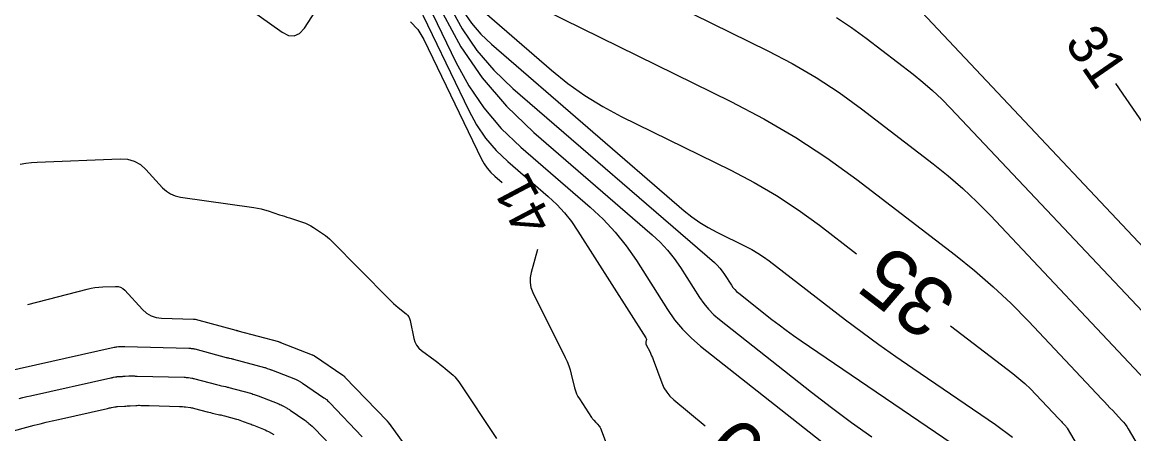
# Model space of a CAD drawing. Extents: x 2384780 to 2405861, y 547869 to 573706.
# Drawn here: x 2390098.5 to 2390154.8, y 552525.4 to 552546.2 of the extents above; entities that cross this region are included whole.
import ezdxf

# ---------------------------------------------------------------- set-up
doc = ezdxf.new("R2010")
doc.units = 0
doc.layers.add('Old_Level_60', color=7, linetype='Continuous')
doc.layers.add('Old_Level_61', color=7, linetype='Continuous')

msp = doc.modelspace()

# ---------------------------------------------------------------- linework, layer by layer
at = {"layer": 'Old_Level_60'}
for points in [[(2390114.311, 552557.037), (2390120.484, 552544.22675), (2390121.14, 552543.024), (2390121.9075, 552541.90675), (2390122.7865, 552540.875), (2390123.77725, 552539.92875), (2390127.295, 552536.8915), (2390127.95275, 552536.2805), (2390128.561, 552535.6265), (2390129.11925, 552534.9295), (2390129.628, 552534.18975), (2390131.2085, 552531.703), (2390131.567, 552531.18775), (2390131.96475, 552530.70825), (2390132.40175, 552530.26425), (2390132.878, 552529.85575), (2390142.77675, 552522.0585)], [(2390126.82775, 552549.4525), (2390136.288, 552544.80175), (2390137.527, 552544.15425), (2390138.72975, 552543.4485), (2390139.896, 552542.684), (2390141.026, 552541.86125), (2390144.658, 552539.07725), (2390145.42325, 552538.466), (2390146.16175, 552537.8255), (2390146.874, 552537.156), (2390147.56, 552536.457), (2390155.3735, 552528.16875)], [(2390107.14475, 552548.99), (2390111.6865, 552545.74075), (2390112.01125, 552545.57225), (2390112.3085, 552545.55125), (2390112.57825, 552545.678), (2390112.8205, 552545.95225), (2390113.56675, 552547.089)], [(2390121.18225, 552548.74175), (2390134.41775, 552542.235), (2390136.084, 552541.3645), (2390137.70125, 552540.41525), (2390139.26975, 552539.38725), (2390140.7895, 552538.2805), (2390145.78575, 552534.45075), (2390146.75975, 552533.67275), (2390147.7, 552532.8575), (2390148.60675, 552532.00525), (2390149.47975, 552531.1155), (2390153.2, 552527.16925), (2390153.33775, 552527.023), (2390153.47575, 552526.87675), (2390153.6135, 552526.73075), (2390153.7515, 552526.5845), (2390154.20175, 552526.10675), (2390154.295, 552526.002), (2390154.38225, 552525.8925), (2390154.463, 552525.7785), (2390154.5375, 552525.65975), (2390159.53725, 552517.17275)], [(2390120.1635, 552547.082), (2390120.80275, 552545.90975), (2390121.55075, 552544.821), (2390122.4075, 552543.8155), (2390123.373, 552542.89325), (2390133.58025, 552534.0795), (2390133.72525, 552533.94475), (2390133.85925, 552533.80075), (2390133.98225, 552533.64725), (2390134.09425, 552533.48425), (2390134.4425, 552532.9365), (2390134.52125, 552532.823), (2390134.609, 552532.7175), (2390134.70525, 552532.6195), (2390134.81025, 552532.52975), (2390136.4905, 552531.206), (2390136.853, 552530.92575), (2390137.22025, 552530.65175), (2390137.59225, 552530.3845), (2390137.969, 552530.1235), (2390146.041, 552524.6395)], [(2390143.527, 552547.34525), (2390159.7205, 552530.168)], [(2390119.82925, 552546.68075), (2390120.747, 552544.99775), (2390121.82125, 552543.43425), (2390123.05125, 552541.9905), (2390124.4375, 552540.6665), (2390130.43775, 552535.4855), (2390130.839, 552535.1125), (2390131.21, 552534.7135), (2390131.55075, 552534.2885), (2390131.86125, 552533.837), (2390132.8255, 552532.31975), (2390133.04425, 552532.0055), (2390133.28675, 552531.71275), (2390133.5535, 552531.442), (2390133.844, 552531.19275), (2390138.4985, 552527.5265), (2390139.5025, 552526.74975), (2390140.51975, 552525.99125), (2390141.55, 552525.25075)], [(2390120.8635, 552546.81), (2390121.2785, 552546.206), (2390121.75375, 552545.64825), (2390122.28925, 552545.13675), (2390132.0525, 552536.7065), (2390132.43875, 552536.3935), (2390132.84275, 552536.10725), (2390133.264, 552535.8475), (2390133.703, 552535.614), (2390135.16575, 552534.895), (2390135.4745, 552534.73375), (2390135.77425, 552534.55775), (2390136.065, 552534.36725), (2390136.34675, 552534.162), (2390140.227, 552531.18775), (2390141.06275, 552530.5565), (2390141.9075, 552529.9375), (2390142.76075, 552529.3305), (2390143.623, 552528.73575), (2390147.81425, 552525.88825), (2390148.67025, 552525.23825)], [(2390139.758, 552546.48175), (2390140.52225, 552545.981), (2390141.2625, 552545.44175), (2390143.64225, 552543.61775), (2390144.1435, 552543.2175), (2390144.6275, 552542.79775), (2390145.094, 552542.359), (2390145.5435, 552541.90125), (2390157.547, 552529.1685)], [(2390118.1885, 552546.26675), (2390118.57125, 552545.873), (2390118.87325, 552545.37975), (2390121.794, 552539.31875), (2390121.926, 552539.07675), (2390122.0805, 552538.85175), (2390122.25725, 552538.64425), (2390122.45675, 552538.45375), (2390122.83525, 552538.12675)], [(2390161.93625, 552531.48825), (2390153.903, 552543.142)], [(2390098.43425, 552539.06475), (2390098.71625, 552539.11425), (2390099.00025, 552539.1485), (2390099.2865, 552539.16775), (2390103.498, 552539.33625), (2390103.8675, 552539.31425), (2390104.206, 552539.21725), (2390104.51325, 552539.0455), (2390104.789, 552538.7985), (2390105.63975, 552537.86975), (2390105.8325, 552537.69075), (2390106.04675, 552537.552), (2390106.282, 552537.4535), (2390106.5385, 552537.3955), (2390110.25975, 552536.865), (2390110.4435, 552536.83475), (2390110.625, 552536.7965), (2390110.805, 552536.75), (2390110.98275, 552536.69575), (2390111.561, 552536.505), (2390111.685, 552536.464), (2390111.80875, 552536.42325), (2390111.93275, 552536.38225), (2390112.0565, 552536.3415), (2390112.73, 552536.11925), (2390112.87225, 552536.06725), (2390113.01, 552536.006), (2390113.14325, 552535.93575), (2390113.27225, 552535.8565), (2390113.781, 552535.52), (2390113.88775, 552535.4455), (2390113.99025, 552535.3655), (2390114.0885, 552535.2805), (2390114.1825, 552535.19), (2390117.11525, 552532.22325), (2390117.2255, 552532.11475), (2390117.3385, 552532.00925), (2390117.4545, 552531.907), (2390117.57325, 552531.80775), (2390117.96575, 552531.48875), (2390118.042, 552531.41575), (2390118.10275, 552531.33325), (2390118.148, 552531.24125), (2390118.1775, 552531.13975), (2390118.36225, 552530.2445), (2390118.4165, 552530.06175), (2390118.5, 552529.898), (2390118.613, 552529.75275), (2390118.7555, 552529.6265)], [(2390124.61975, 552534.74725), (2390124.2945, 552533.5825), (2390124.24525, 552533.3205), (2390124.245, 552533.0635), (2390124.29375, 552532.81075), (2390124.39125, 552532.563), (2390126.0295, 552529.26625), (2390126.1225, 552529.0655), (2390126.2035, 552528.8605), (2390126.273, 552528.6515), (2390126.33075, 552528.438), (2390126.50025, 552527.73375), (2390126.54275, 552527.58575), (2390126.5975, 552527.44275), (2390126.665, 552527.3055), (2390126.74475, 552527.1735), (2390127.36225, 552526.2445), (2390127.38825, 552526.207), (2390127.416, 552526.1705), (2390127.445, 552526.135), (2390127.4755, 552526.101), (2390127.57775, 552525.99125), (2390127.5995, 552525.9675), (2390127.62125, 552525.944), (2390127.643, 552525.92025), (2390127.6645, 552525.8965), (2390127.754, 552525.79775), (2390127.772, 552525.77575), (2390127.78775, 552525.7525), (2390127.80125, 552525.72775), (2390127.8125, 552525.70175), (2390130.248, 552519.2515)], [(2390098.81775, 552531.953), (2390101.825, 552532.73275), (2390102.01825, 552532.7775), (2390102.213, 552532.81175), (2390102.4095, 552532.83525), (2390102.6075, 552532.8485), (2390103.2565, 552532.8745), (2390103.39, 552532.8665), (2390103.512, 552532.8315), (2390103.623, 552532.7695), (2390103.72275, 552532.6805), (2390104.62225, 552531.69775), (2390104.82675, 552531.51275), (2390105.05425, 552531.3785), (2390105.305, 552531.295), (2390105.57875, 552531.26225), (2390107.195, 552531.22125), (2390107.2045, 552531.22075), (2390107.21375, 552531.22025), (2390107.223, 552531.21925), (2390107.23225, 552531.218), (2390107.2625, 552531.21375), (2390107.269, 552531.21275), (2390107.2755, 552531.2115), (2390107.28175, 552531.21025), (2390107.28825, 552531.2085), (2390109.3445, 552530.6565), (2390109.3555, 552530.65375), (2390109.3665, 552530.651), (2390109.3775, 552530.64825), (2390109.3885, 552530.64575), (2390109.4245, 552530.63775), (2390109.43225, 552530.636), (2390109.44, 552530.634), (2390109.44775, 552530.632), (2390109.4555, 552530.63), (2390111.49975, 552530.0815), (2390111.51125, 552530.07825), (2390111.5225, 552530.07475), (2390111.5335, 552530.071), (2390111.54475, 552530.067), (2390111.58075, 552530.05325), (2390111.5885, 552530.05025), (2390111.59625, 552530.04725), (2390111.60375, 552530.04425), (2390111.6115, 552530.04125), (2390113.21225, 552529.41725), (2390113.2245, 552529.41225), (2390113.2365, 552529.40675), (2390113.2485, 552529.40075), (2390113.26, 552529.3945), (2390113.298, 552529.37325), (2390113.306, 552529.3685), (2390113.314, 552529.36375), (2390113.32175, 552529.35875), (2390113.3295, 552529.35375), (2390114.76975, 552528.37425), (2390114.781, 552528.36625), (2390114.792, 552528.358), (2390114.8025, 552528.3495), (2390114.81275, 552528.3405), (2390114.84625, 552528.3105), (2390114.85325, 552528.304), (2390114.86025, 552528.2975), (2390114.867, 552528.29075), (2390114.87375, 552528.28375), (2390117.00525, 552526.0625), (2390117.01675, 552526.05025), (2390117.02775, 552526.03775), (2390117.0385, 552526.025), (2390117.04875, 552526.01175), (2390117.082, 552525.96825), (2390117.089, 552525.959), (2390117.096, 552525.94975), (2390117.103, 552525.94025), (2390117.10975, 552525.93075), (2390118.94775, 552523.388)], [(2390097.54525, 552528.5385), (2390103.19, 552529.7935), (2390103.20275, 552529.7965), (2390103.2155, 552529.799), (2390103.22825, 552529.80175), (2390103.241, 552529.80425), (2390103.28275, 552529.81275), (2390103.29175, 552529.81425), (2390103.30075, 552529.81575), (2390103.30975, 552529.81675), (2390103.31875, 552529.8175), (2390103.4065, 552529.82275), (2390103.42525, 552529.824), (2390103.444, 552529.82525), (2390103.463, 552529.82625), (2390103.48175, 552529.8275), (2390103.55575, 552529.832), (2390103.57175, 552529.83275), (2390103.5875, 552529.83325), (2390103.6035, 552529.83325), (2390103.61925, 552529.833), (2390103.67825, 552529.83125), (2390103.69075, 552529.831), (2390103.7035, 552529.8305), (2390103.716, 552529.83025), (2390103.72875, 552529.82975), (2390106.96175, 552529.74775), (2390106.9935, 552529.7465), (2390107.025, 552529.74425), (2390107.05625, 552529.74125), (2390107.08775, 552529.73725)], [(2390107.08775, 552529.73725), (2390107.19, 552529.723), (2390107.212, 552529.7195), (2390107.23375, 552529.7155), (2390107.25525, 552529.71075), (2390107.27675, 552529.70525), (2390108.86, 552529.28025), (2390108.896, 552529.27075), (2390108.93225, 552529.26175), (2390108.9685, 552529.253), (2390109.005, 552529.2445), (2390109.124, 552529.21775), (2390109.1495, 552529.212), (2390109.175, 552529.206), (2390109.20025, 552529.1995), (2390109.2255, 552529.19275), (2390110.79425, 552528.77175), (2390110.83075, 552528.7615), (2390110.867, 552528.75025), (2390110.903, 552528.73825), (2390110.9385, 552528.72525), (2390111.0545, 552528.68125), (2390111.0795, 552528.67175), (2390111.10425, 552528.66225), (2390111.129, 552528.65275), (2390111.15375, 552528.643), (2390112.36475, 552528.17075), (2390112.4015, 552528.15575), (2390112.43775, 552528.1395), (2390112.47325, 552528.12175), (2390112.508, 552528.103), (2390112.62125, 552528.0395), (2390112.64525, 552528.0255), (2390112.669, 552528.01125), (2390112.6925, 552527.99625), (2390112.71575, 552527.981), (2390113.80725, 552527.2385), (2390113.8395, 552527.21575), (2390113.87125, 552527.192), (2390113.90175, 552527.167), (2390113.93175, 552527.141), (2390114.028, 552527.0545), (2390114.0485, 552527.03575), (2390114.0685, 552527.0165), (2390114.08825, 552526.997), (2390114.10775, 552526.97725), (2390115.75175, 552525.264)], [(2390118.7555, 552529.6265), (2390119.4415, 552529.1145), (2390119.56975, 552529.01725), (2390119.6965, 552528.918), (2390119.82175, 552528.817), (2390119.9455, 552528.714), (2390120.34725, 552528.37425), (2390120.43025, 552528.29875), (2390120.5075, 552528.21825), (2390120.57875, 552528.13225), (2390120.644, 552528.041), (2390122.54775, 552525.17725)], [(2390097.7245, 552525.46425), (2390099.1405, 552525.844), (2390099.4445, 552525.92375), (2390099.749, 552526.00025), (2390100.0545, 552526.07325), (2390100.36075, 552526.143), (2390102.85575, 552526.69775), (2390102.9055, 552526.70875), (2390102.95525, 552526.71925), (2390103.005, 552526.72975), (2390103.055, 552526.73975), (2390103.218, 552526.7725), (2390103.253, 552526.779), (2390103.28825, 552526.784), (2390103.3235, 552526.788), (2390103.359, 552526.791), (2390103.702, 552526.812), (2390103.7755, 552526.8165), (2390103.849, 552526.82125), (2390103.9225, 552526.82575), (2390103.996, 552526.83025), (2390104.28575, 552526.848), (2390104.348, 552526.85125), (2390104.41, 552526.853), (2390104.47225, 552526.85325), (2390104.53425, 552526.852), (2390104.7645, 552526.84525), (2390104.814, 552526.84375), (2390104.86325, 552526.84225), (2390104.91275, 552526.841), (2390104.962, 552526.83975), (2390106.49525, 552526.80075), (2390106.5715, 552526.79775), (2390106.64725, 552526.7925), (2390106.723, 552526.78525), (2390106.7985, 552526.77575), (2390107.045, 552526.74125), (2390107.09775, 552526.733), (2390107.15, 552526.72325), (2390107.202, 552526.71175), (2390107.25375, 552526.69875), (2390107.891, 552526.52775), (2390107.9775, 552526.505), (2390108.064, 552526.483), (2390108.151, 552526.46225), (2390108.238, 552526.44225), (2390108.52275, 552526.37825), (2390108.58375, 552526.36425), (2390108.6445, 552526.3495), (2390108.70525, 552526.33425), (2390108.76575, 552526.3185), (2390109.383, 552526.15275), (2390109.47, 552526.12825), (2390109.556, 552526.1015), (2390109.6415, 552526.07275), (2390109.7265, 552526.04175), (2390110.00225, 552525.93725), (2390110.06125, 552525.91475), (2390110.12025, 552525.892), (2390110.17925, 552525.86925), (2390110.23825, 552525.84625)], [(2390110.23825, 552525.84625), (2390110.67, 552525.678), (2390110.75575, 552525.64275), (2390110.84, 552525.60475), (2390110.92275, 552525.56375), (2390111.00425, 552525.52), (2390111.268, 552525.37175)]]:
    msp.add_lwpolyline(points, dxfattribs=at)
at = {"layer": 'Old_Level_61'}
for points in [[(2390112.7825, 552559.11375), (2390121.139, 552541.77275), (2390121.533, 552541.0505), (2390121.994, 552540.37925), (2390122.522, 552539.75975), (2390123.117, 552539.19125), (2390125.17, 552537.4185), (2390125.594, 552537.02475), (2390125.986, 552536.60325), (2390126.34575, 552536.15425), (2390126.6735, 552535.6775), (2390130.11575, 552530.26175), (2390130.13, 552530.23375), (2390130.1375, 552530.20475), (2390130.1385, 552530.17475), (2390130.13325, 552530.144), (2390130.1045, 552530.0415), (2390130.1005, 552530.0195), (2390130.1005, 552529.99825), (2390130.1045, 552529.97725), (2390130.1125, 552529.9565), (2390130.32, 552529.53925), (2390130.36325, 552529.4495), (2390130.404, 552529.3585), (2390130.4425, 552529.2665), (2390130.47825, 552529.17325), (2390130.919, 552527.988), (2390131.02775, 552527.744), (2390131.165, 552527.52025), (2390131.33075, 552527.31675), (2390131.52475, 552527.1335)], [(2390119.8745, 552549.87175), (2390120.65, 552548.2625), (2390120.8315, 552547.9295), (2390121.044, 552547.62025), (2390121.2875, 552547.3345), (2390121.56175, 552547.0725), (2390125.333, 552543.816), (2390126.16, 552543.14675), (2390127.02425, 552542.53375), (2390127.92625, 552541.97775), (2390128.8655, 552541.4785), (2390134.41675, 552538.7495), (2390135.589, 552538.137), (2390136.727, 552537.469), (2390137.8305, 552536.74575), (2390138.89975, 552535.967), (2390140.7765, 552534.5285)], [(2390145.5385, 552530.8785), (2390148.6975, 552528.457), (2390149.0035, 552528.21275), (2390149.29875, 552527.95675), (2390149.5835, 552527.68875), (2390149.85775, 552527.4095), (2390151.0265, 552526.16975), (2390151.06975, 552526.12375), (2390151.113, 552526.078), (2390151.1565, 552526.032), (2390151.19975, 552525.986), (2390151.34125, 552525.836), (2390151.3705, 552525.803), (2390151.39775, 552525.76875), (2390151.42325, 552525.733), (2390151.44675, 552525.6955), (2390159.61525, 552511.82925)], [(2390098.37225, 552527.20175), (2390098.56525, 552527.25025), (2390098.75875, 552527.2965), (2390098.953, 552527.34075), (2390103.023, 552528.24575), (2390103.054, 552528.2525), (2390103.08525, 552528.25925), (2390103.11675, 552528.26575), (2390103.148, 552528.272), (2390103.25025, 552528.2925), (2390103.27225, 552528.2965), (2390103.2945, 552528.3), (2390103.3165, 552528.3025), (2390103.33875, 552528.30425), (2390103.55425, 552528.3175), (2390103.6005, 552528.32025), (2390103.6465, 552528.32325), (2390103.69275, 552528.326), (2390103.73875, 552528.32875), (2390103.92075, 552528.34), (2390103.95975, 552528.342), (2390103.99875, 552528.343), (2390104.03775, 552528.34325), (2390104.07675, 552528.3425), (2390104.2215, 552528.33825), (2390104.25225, 552528.33725), (2390104.28325, 552528.3365), (2390104.31425, 552528.3355), (2390104.34525, 552528.33475), (2390106.7285, 552528.27425), (2390106.7825, 552528.272), (2390106.836, 552528.26825), (2390106.88975, 552528.26325), (2390106.94325, 552528.2565)], [(2390106.94325, 552528.2565), (2390107.1175, 552528.232), (2390107.15475, 552528.22625), (2390107.19175, 552528.21925), (2390107.22875, 552528.21125), (2390107.26525, 552528.202), (2390108.3755, 552527.904), (2390108.43675, 552527.88775), (2390108.49825, 552527.8725), (2390108.55975, 552527.8575), (2390108.6215, 552527.84325), (2390108.8235, 552527.798), (2390108.86675, 552527.78825), (2390108.90975, 552527.77775), (2390108.95275, 552527.767), (2390108.9955, 552527.75575), (2390110.08875, 552527.46225), (2390110.15025, 552527.445), (2390110.2115, 552527.426), (2390110.27225, 552527.4055), (2390110.3325, 552527.3835), (2390110.52825, 552527.30925), (2390110.57025, 552527.29325), (2390110.61225, 552527.277), (2390110.65425, 552527.261), (2390110.696, 552527.24475), (2390111.5175, 552526.92425), (2390111.5785, 552526.89925), (2390111.63875, 552526.872), (2390111.698, 552526.84275), (2390111.756, 552526.8115), (2390111.9445, 552526.7055), (2390111.98475, 552526.6825), (2390112.02425, 552526.6585), (2390112.06325, 552526.63375), (2390112.102, 552526.608), (2390112.84475, 552526.103), (2390112.89825, 552526.06525), (2390112.95025, 552526.02575), (2390113.00125, 552525.9845), (2390113.0505, 552525.9415), (2390113.20975, 552525.79825), (2390113.2435, 552525.76725), (2390113.27675, 552525.73575), (2390113.3095, 552525.7035), (2390113.3415, 552525.67075), (2390114.498, 552524.4655)], [(2390131.52475, 552527.1335), (2390133.12075, 552525.8075)]]:
    msp.add_lwpolyline(points, dxfattribs=at)

# ---------------------------------------------------------------- texts
at = {"layer": 'Old_Level_60'}
for s, rotation, p in [('31', 304.579181, (2390151.2745, 552545.19325)), ('41', 117.831842, (2390125.47125, 552536.10625))]:
    msp.add_text(s, height=2, rotation=rotation, dxfattribs=at).set_placement(p)
at = {"layer": 'Old_Level_61'}
for s, rotation, p in [('35', 142.529769, (2390146.02875, 552532.39275)), ('40', 140.277586, (2390138.13075, 552523.595))]:
    msp.add_text(s, height=3, rotation=rotation, dxfattribs=at).set_placement(p)

doc.saveas('drawing.dxf')
